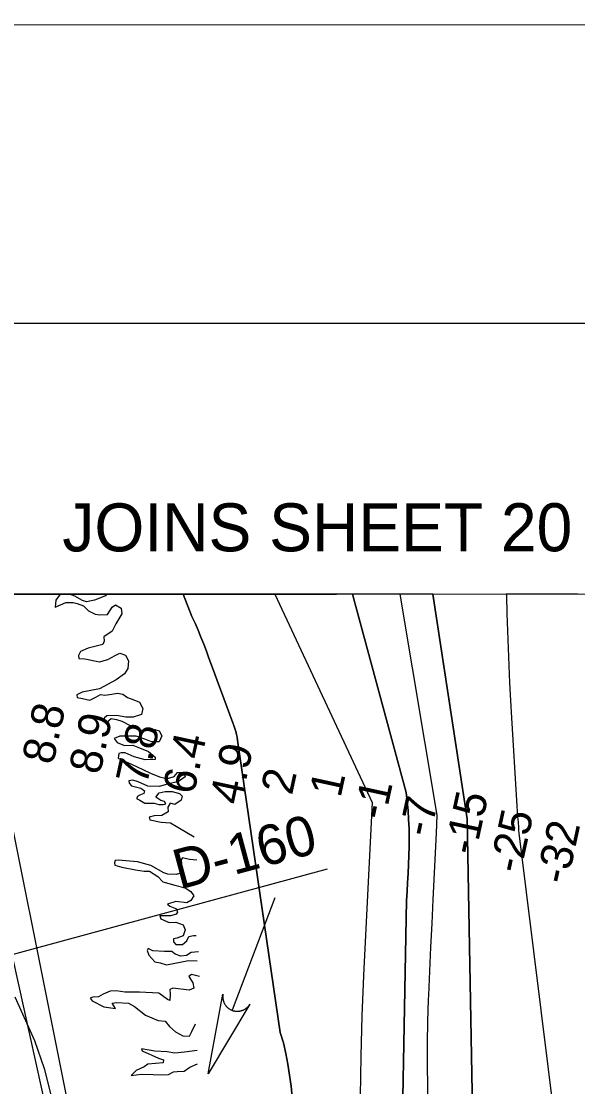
# Model space of a CAD drawing. Extents: x 3271442 to 3309282, y 752266 to 777610.
# Drawn here: x 3292907 to 3294067, y 774806 to 777026 of the extents above; entities that cross this region are included whole.
import ezdxf

# ---------------------------------------------------------------- set-up
doc = ezdxf.new("R2010")
doc.units = 0
for name, color, linetype in [('G-ANNO-NPLT', 7, 'Continuous'), ('V-ANNO-SYMB', 7, 'Continuous'), ('V-ANNO-TEXT', 7, 'Continuous'), ('V-GRID-FRAM', 7, 'Continuous'), ('V-RIVR-EDGE', 7, 'Continuous'), ('V-RIVR-RANG', 7, 'Continuous'), ('V-RIVR-RANG-IDEN', 7, 'Continuous'), ('V-SITE-VEGE', 7, 'Continuous'), ('V-STRM-FLOW', 7, 'Continuous'), ('V-TOPO-DPTH', 7, 'Continuous'), ('V-TOPO-MINR', 7, 'Continuous'), ('V-TOPO-WATR', 7, 'Continuous')]:
    doc.layers.add(name, color=color, linetype=linetype)

msp = doc.modelspace()

# ---------------------------------------------------------------- linework, layer by layer
at = {"layer": 'G-ANNO-NPLT'}
msp.add_lwpolyline([(3272032.3, 752848.9), (3308704.3, 752867.6), (3308692, 777026.3), (3272020, 777007.6)], close=True, dxfattribs=at)
at = {"layer": 'V-ANNO-SYMB'}
msp.add_lwpolyline([(3274782.3, 753474.8), (3307865.5, 753484.4), (3307858.8, 776401), (3274775.6, 776391.3), (3274782.3, 753474.8)], dxfattribs=at)
at = {"layer": 'V-GRID-FRAM'}
msp.add_lwpolyline([(3275591.3, 775827.4), (3307043.5, 775836.6), (3307056.7, 757650.8), (3275588.7, 757641.7), (3275591.3, 775827.4)], dxfattribs=at)
at = {"layer": 'V-RIVR-EDGE'}
for points in [[(3292988.7, 775832.5), (3292979.6, 775820), (3292977.8, 775805.3), (3293000, 775815.2), (3293015.2, 775815.2), (3293023.5, 775813.4), (3293036.9, 775808.6), (3293047.3, 775797.7), (3293061.2, 775790.7), (3293070.8, 775789.4), (3293086.9, 775790.2), (3293096.5, 775805.8), (3293103.9, 775810.2), (3293115.2, 775803.2), (3293116.9, 775791.9), (3293104.2, 775770.6), (3293096.8, 775755.8), (3293079.4, 775744.1), (3293080.2, 775735), (3293077.2, 775728.1), (3293046.7, 775720.3), (3293031, 775713.4), (3293026.7, 775704.7), (3293027.1, 775698.6), (3293040.1, 775698.2), (3293070.1, 775691.6), (3293087.5, 775696.7), (3293103.2, 775705), (3293112.8, 775709.7), (3293124.5, 775705.3), (3293131, 775694), (3293129.2, 775677.9), (3293122.6, 775666.7), (3293105.2, 775654.5), (3293070.4, 775635.5), (3293034.3, 775628.2), (3293023.4, 775622.6), (3293023.9, 775617.4), (3293035.2, 775615.6), (3293050.4, 775612.1), (3293063, 775618.1), (3293072.1, 775623.3), (3293081.7, 775622.4), (3293096, 775624.6), (3293107.3, 775626.3), (3293119.1, 775624.5), (3293128.6, 775617.1), (3293141.6, 775612.7), (3293153.4, 775607.9), (3293160.7, 775594.4), (3293157.6, 775582.3), (3293140.2, 775576.6), (3293125, 775576.7), (3293105.5, 775580.2), (3293085.5, 775579), (3293080.3, 775574.6), (3293080.2, 775569), (3293085.5, 775565.9), (3293095, 775573.7), (3293105.5, 775571.5), (3293117.2, 775568), (3293135.9, 775558), (3293151, 775549.7), (3293165, 775549.6), (3293185.4, 775550.4), (3293194.5, 775547.8), (3293200.1, 775537.4), (3293194.5, 775525.2), (3293178.4, 775525.3), (3293164.9, 775530.5), (3293146.7, 775536.6), (3293131, 775536.7), (3293112.8, 775536.7), (3293101, 775532), (3293107.1, 775523.7), (3293122.3, 775517.6), (3293139.7, 775518), (3293150.1, 775514), (3293172.2, 775504.8), (3293186.6, 775493.1), (3293186.1, 775488.3), (3293165.7, 775487.5), (3293142.7, 775494), (3293123.5, 775502.4), (3293115.3, 775502.4), (3293110.5, 775500.6), (3293109.2, 775490.7), (3293147.4, 775473.6), (3293176.5, 775459.6), (3293195.1, 775452.2), (3293207.3, 775449.6), (3293215.1, 775449.5), (3293225.6, 775453), (3293233, 775460.8), (3293246, 775461.2), (3293248.6, 775452.1)], [(3293060, 775820.3), (3293043, 775816.4), (3293034.8, 775819.5), (3293019.2, 775828.2), (3293007.9, 775832.5)], [(3293084.9, 775832.5), (3293083.1, 775829.3), (3293060, 775820.3)], [(3293248.6, 775452.1), (3293235.1, 775442.1), (3293212.1, 775436.9), (3293194.7, 775432.2), (3293170.8, 775432.3), (3293151.2, 775441.4), (3293139.5, 775444.9), (3293131.7, 775443.7), (3293132.5, 775438.9), (3293136.9, 775433.6), (3293156.4, 775428.8), (3293163.8, 775423.1), (3293162.9, 775417.5), (3293155.5, 775414.9), (3293150.3, 775411.9), (3293147.2, 775406.7), (3293154.2, 775403.6), (3293165, 775397.5), (3293184.1, 775397.4), (3293193.7, 775394.4), (3293202.8, 775394.4), (3293208.9, 775396.1), (3293205.9, 775400.9), (3293198.1, 775402.6), (3293187.7, 775409.6), (3293194.6, 775418.7), (3293207.2, 775421.7), (3293222, 775421.3), (3293237.2, 775417.3), (3293242.4, 775412.1), (3293240.2, 775403.4), (3293227.6, 775394.3), (3293217.6, 775396.9), (3293212.8, 775388.7), (3293213.2, 775379.1), (3293200.2, 775371.3), (3293184.5, 775370.5), (3293173.6, 775367.9), (3293174.9, 775362.7), (3293198.8, 775357.9), (3293218.4, 775356.1), (3293267.9, 775326.8)], [(3293273.4, 775278.6), (3293258.2, 775279.9), (3293243.4, 775283), (3293240.8, 775279.9), (3293241.2, 775270.4), (3293241.2, 775256.5), (3293237.2, 775250.4), (3293230.3, 775248.7), (3293212.5, 775249.2), (3293204.6, 775251.8), (3293177.3, 775267.5), (3293149.5, 775275), (3293109.1, 775278.5), (3293103, 775278.1), (3293101.7, 775272.9), (3293102.5, 775268.1), (3293116.9, 775263.7), (3293145.5, 775258), (3293163.4, 775255.8), (3293174.2, 775255.3), (3293191.6, 775244.4), (3293202.4, 775233.1), (3293227.2, 775226.1), (3293248.9, 775220.8), (3293260.6, 775213), (3293266.7, 775204.2), (3293261, 775194.3), (3293252.3, 775189.5), (3293229.3, 775192.6), (3293211.9, 775186.6), (3293217.1, 775182.6), (3293230.5, 775176.9), (3293233.1, 775170.4), (3293230.1, 775165.6), (3293219.2, 775162.2), (3293196.2, 775162.3), (3293197.9, 775156.2), (3293215.3, 775148.3), (3293229.6, 775149.1), (3293244.8, 775143.9), (3293249.1, 775133.4), (3293244.7, 775120.8), (3293231.7, 775115.7), (3293224.7, 775114.8), (3293224.7, 775108.3), (3293229.5, 775102.6), (3293243.4, 775102.6), (3293252.1, 775110.4), (3293256.5, 775119.5), (3293266, 775121.2), (3293272.1, 775121.2)], [(3293276.4, 775087.3), (3293261.2, 775086), (3293251.6, 775080), (3293239.9, 775078.3), (3293228.1, 775082.6), (3293220.8, 775087.9), (3293205.5, 775088.3), (3293181.2, 775089.3), (3293172.1, 775094.1), (3293169.9, 775090.2), (3293172.9, 775080.2), (3293185.9, 775066.7), (3293196.8, 775064.5), (3293209.8, 775060.5), (3293255.9, 775069.1), (3293274.2, 775068.6)], [(3293278.9, 775036.4), (3293262.4, 775039.9), (3293256.3, 775036), (3293264.9, 775023), (3293266.6, 775011.7), (3293257.5, 775007.4), (3293223.2, 775011.8), (3293216.7, 775009.2), (3293217.9, 774999.6), (3293216.6, 774986.2), (3293211.8, 774987.9), (3293194, 775001), (3293153.6, 775003.3), (3293123.2, 775003.3), (3293104.9, 775006.4), (3293092.8, 775005.6), (3293078, 774999.5), (3293068, 774993.9), (3293056.2, 774993.1), (3293050.6, 774990.9), (3293055.3, 774985.3), (3293079.2, 774973), (3293098.8, 774970.4), (3293104, 774969.5), (3293097, 774980.8), (3293106.2, 774982.1), (3293130.9, 774980.3), (3293143.1, 774973.3), (3293166.5, 774955.4), (3293192.6, 774944.5), (3293207.4, 774942.7), (3293216, 774931.8), (3293229, 774920.5), (3293244.2, 774912.6), (3293258.1, 774911.7), (3293262.9, 774921.3), (3293270.4, 774937.3)], [(3293274.2, 774881.7), (3293247.6, 774878.7), (3293227.6, 774876.6), (3293211.1, 774878.8), (3293185.9, 774880.6), (3293158.1, 774885.5), (3293159.4, 774881.5), (3293193.3, 774866.2), (3293203.7, 774862.7), (3293203.2, 774856.2), (3293171.1, 774853.3), (3293163.7, 774848.1), (3293147.1, 774840.3), (3293136.2, 774829.9), (3293157.1, 774832.4), (3293182.3, 774831.9), (3293200.1, 774831), (3293214, 774831.9), (3293224.9, 774837.5), (3293232.3, 774837.9), (3293246.7, 774838.7), (3293258.4, 774847.4), (3293274.5, 774854.3)]]:
    msp.add_lwpolyline(points, dxfattribs=at)
at = {"layer": 'V-RIVR-RANG'}
msp.add_line((3292580.1, 774998.5), (3293545.3, 775260.2), dxfattribs=at)
at = {"layer": 'V-SITE-VEGE'}
for p, q in [((3292893.8, 774993.5), (3292934.8, 774902.4)), ((3292934.8, 774902.4), (3292955.2, 774844.4)), ((3292955.2, 774844.4), (3292971.5, 774778.2))]:
    msp.add_line(p, q, dxfattribs=at)
at = {"layer": 'V-STRM-FLOW'}
msp.add_line((3293435.6, 775199.7), (3293346.7, 774965.6), dxfattribs=at)
msp.add_lwpolyline([(3293383.7, 774978.3), (3293296.5, 774833.2), (3293327.6, 774999.6), (3293327.2, 774996.6), (3293327.1, 774993.6), (3293327.1, 774992.5), (3293327.2, 774991.4), (3293327.3, 774990.2), (3293327.5, 774989), (3293327.7, 774987.9), (3293328, 774986.5), (3293328.4, 774985), (3293328.7, 774984.2), (3293329.1, 774983.1), (3293329.7, 774981.8), (3293330.1, 774980.7), (3293330.7, 774979.6), (3293331.1, 774978.9), (3293331.6, 774978.2), (3293332.1, 774977.2), (3293332.7, 774976.4), (3293333.3, 774975.6), (3293333.8, 774975), (3293334.6, 774974), (3293335.4, 774973.2), (3293336, 774972.5), (3293336.8, 774971.7), (3293337.5, 774971.1), (3293338.2, 774970.5), (3293338.7, 774970.1), (3293339.5, 774969.5), (3293340.4, 774968.9), (3293341.2, 774968.4), (3293342, 774967.9), (3293342.8, 774967.4), (3293343.7, 774966.9), (3293344.4, 774966.6), (3293345.5, 774966.1), (3293346.7, 774965.6), (3293347.1, 774965.4), (3293347.7, 774965.2), (3293348.4, 774965), (3293349.1, 774964.8), (3293349.8, 774964.6), (3293350.4, 774964.4), (3293351.2, 774964.3), (3293351.7, 774964.2), (3293352.5, 774964), (3293353.3, 774963.9), (3293353.8, 774963.8), (3293355.1, 774963.7), (3293355.9, 774963.6), (3293356.3, 774963.6), (3293357.2, 774963.6), (3293357.9, 774963.6), (3293358.7, 774963.6), (3293359.5, 774963.7), (3293360.4, 774963.7), (3293361, 774963.8), (3293361.6, 774963.9), (3293362.4, 774964), (3293363, 774964.1), (3293363.8, 774964.2), (3293364.6, 774964.4), (3293365.4, 774964.6), (3293366.4, 774964.9), (3293367.1, 774965.1), (3293367.9, 774965.4), (3293368.6, 774965.7), (3293369.2, 774965.9), (3293369.9, 774966.2), (3293370.8, 774966.6), (3293370.8, 774966.6), (3293371.4, 774966.9), (3293371.8, 774967.1), (3293372.4, 774967.5), (3293373.2, 774967.9), (3293373.7, 774968.2), (3293374.3, 774968.6), (3293374.9, 774969), (3293375.5, 774969.5), (3293376, 774969.8), (3293376.5, 774970.2), (3293377.3, 774970.8), (3293377.7, 774971.2), (3293378.1, 774971.5), (3293378.4, 774971.8), (3293378.7, 774972.1), (3293379.2, 774972.6), (3293379.6, 774973.1), (3293380.1, 774973.5), (3293380.5, 774974), (3293381.1, 774974.6), (3293381.4, 774975), (3293381.9, 774975.7), (3293382.4, 774976.4), (3293382.8, 774977), (3293383.1, 774977.4), (3293383.3, 774977.8), (3293383.5, 774978.1)], close=True, dxfattribs=at)
at = {"layer": 'V-TOPO-DPTH'}
for points in [[(3293244.6, 775832.6), (3292714.6, 775832.4), (3292781.2, 775610.1), (3292780.7, 775599.9), (3292780.2, 775589.7), (3292779.6, 775579.5), (3292779, 775569.2), (3292961.5, 774748.2), (3292958.4, 774733.8), (3293004.7, 774044.4), (3292996.1, 774012.1), (3292970.1, 773495.6), (3292968.3, 773470), (3292971.1, 773206.1), (3292970.2, 773169.5), (3292965.9, 773133.2), (3292959.3, 773097), (3292886.4, 772783)], [(3293696.9, 774485.8), (3293709.8, 775194.6), (3293711.1, 775213.2), (3293712.3, 775231.9), (3293713.4, 775250.6), (3293714.4, 775269.3), (3293715.1, 775288), (3293715.6, 775306.7), (3293715.6, 775325.4), (3293715.3, 775344.1), (3293715.3, 775344.3), (3293714.4, 775363.1), (3293713.2, 775381.9), (3293711.4, 775400.6), (3293709.2, 775419.3), (3293597.4, 775832.7), (3293244.6, 775832.6)], [(3293244.6, 775832.6), (3293263, 775786), (3293269.7, 775772), (3293275.9, 775757.7), (3293281.8, 775743.3), (3293287.5, 775728.7), (3293293, 775714.1), (3293298.5, 775699.6), (3293304, 775684.9), (3293348.5, 775564.9), (3293350.6, 775558.9), (3293352.5, 775552.9), (3293354.2, 775546.8), (3293355.7, 775540.6), (3293357, 775534.4), (3293358.1, 775528.2), (3293447, 774919.5), (3293453.6, 774897.7), (3293458.8, 774875.5), (3293463, 774853.1), (3293466.3, 774830.5), (3293469.4, 774807.8), (3293472.1, 774785)], [(3293472.1, 774785), (3293469.4, 774807.8), (3293466.3, 774830.5), (3293463, 774853.1), (3293458.8, 774875.5), (3293453.6, 774897.7), (3293447, 774919.5), (3293358.1, 775528.2), (3293357, 775534.4), (3293355.7, 775540.6), (3293354.2, 775546.8), (3293352.5, 775552.9), (3293350.6, 775558.9), (3293348.5, 775564.9), (3293304, 775684.9), (3293298.5, 775699.6), (3293293, 775714.1), (3293287.5, 775728.7), (3293281.8, 775743.3), (3293275.9, 775757.7), (3293269.7, 775772), (3293263, 775786), (3293244.6, 775832.6)], [(3293764.8, 775832.7), (3293597.4, 775832.7), (3293709.2, 775419.3), (3293711.4, 775400.6), (3293713.2, 775381.9), (3293714.4, 775363.1), (3293715.3, 775344.3), (3293715.3, 775344.1), (3293715.6, 775325.4), (3293715.6, 775306.7), (3293715.1, 775288), (3293714.4, 775269.3), (3293713.4, 775250.6), (3293712.3, 775231.9), (3293711.1, 775213.2), (3293709.8, 775194.6), (3293696.9, 774485.8)], [(3293831, 774091.7), (3293833.2, 774128), (3293836.8, 774171.6), (3293851.1, 774313.7), (3293852.1, 774323.8), (3293853.1, 774333.8), (3293854, 774343.8), (3293854.9, 774353.8), (3293855.5, 774363.9), (3293855.9, 774373.9), (3293855.7, 774383.9), (3293855.3, 774394), (3293854.8, 774401.4), (3293853.6, 774415.1), (3293836.2, 775364.8), (3293764.8, 775832.7)], [(3293831, 774091.7), (3293833.2, 774128), (3293836.8, 774171.6), (3293851.1, 774313.7), (3293852.1, 774323.8), (3293853.1, 774333.8), (3293854, 774343.8), (3293854.9, 774353.8), (3293855.5, 774363.9), (3293855.9, 774373.9), (3293855.7, 774383.9), (3293855.3, 774394), (3293854.8, 774401.4), (3293853.6, 774415.1), (3293836.2, 775364.8), (3293764.8, 775832.7)], [(3293918, 775832.8), (3293918.1, 775828.9), (3293919.4, 775792.6), (3293920.6, 775756.4), (3293921.8, 775720.1), (3293923.1, 775683.8), (3293924.6, 775647.6), (3293926.5, 775611.4), (3293928.6, 775575.2), (3293939.4, 775402.6), (3293940.1, 775391.3), (3293940.8, 775380), (3293941.6, 775368.7), (3293942.4, 775357.4), (3293943.1, 775346.4), (3293943.5, 775340.6), (3293943.8, 775334.7), (3294066.6, 774351), (3294005.9, 774059.3), (3294001.4, 774038.3)], [(3294066.9, 775832.8), (3293918, 775832.8), (3293918.1, 775828.9), (3293919.4, 775792.6), (3293920.6, 775756.4), (3293921.8, 775720.1), (3293923.1, 775683.8), (3293924.6, 775647.6), (3293926.5, 775611.4), (3293928.6, 775575.2), (3293939.4, 775402.6), (3293940.1, 775391.3), (3293940.8, 775380), (3293941.6, 775368.7), (3293942.4, 775357.4), (3293943.1, 775346.4), (3293943.5, 775340.6), (3293943.8, 775334.7), (3294066.6, 774351), (3294005.9, 774059.3), (3294001.4, 774038.3)]]:
    msp.add_lwpolyline(points, dxfattribs=at)
at = {"layer": 'V-TOPO-MINR'}
for points in [[(3292714.6, 775832.4), (3292781.2, 775610.1), (3292780.7, 775599.9), (3292780.2, 775589.7), (3292779.6, 775579.5), (3292779, 775569.2), (3292961.5, 774748.2), (3292958.4, 774733.8), (3293004.7, 774044.4), (3292996.1, 774012.1), (3292970.1, 773495.6), (3292968.3, 773470), (3292971.1, 773206.1), (3292970.2, 773169.5), (3292965.9, 773133.2), (3292959.3, 773097), (3292886.4, 772783)], [(3293436, 775832.6), (3293638.7, 775398.3), (3293624.4, 775122), (3293620.5, 775038.1), (3293617.2, 774954.3), (3293614.9, 774870.4), (3293613.2, 774786.4)], [(3293597.4, 775832.7), (3293709.2, 775419.3), (3293711.4, 775400.6), (3293713.2, 775381.9), (3293714.4, 775363.1), (3293715.3, 775344.3), (3293715.3, 775344.1), (3293715.6, 775325.4), (3293715.6, 775306.7), (3293715.1, 775288), (3293714.4, 775269.3), (3293713.4, 775250.6), (3293712.3, 775231.9), (3293711.1, 775213.2), (3293709.8, 775194.6), (3293696.9, 774485.8)], [(3293696.5, 775832.7), (3293773.3, 775372.5), (3293772.7, 775353.7), (3293772, 775334.9), (3293764.9, 775196.7), (3293762.5, 775146.8), (3293760.1, 775096.9), (3293757.9, 775046.9), (3293755.7, 774997), (3293755.3, 774987.2), (3293753.9, 774942.2), (3293753, 774897.1), (3293753, 774852.1), (3293753.5, 774807), (3293754.3, 774761.9)], [(3293764.8, 775832.7), (3293836.2, 775364.8), (3293853.6, 774415.1), (3293854.8, 774401.4), (3293855.3, 774394), (3293855.7, 774383.9), (3293855.9, 774373.9), (3293855.5, 774363.9), (3293854.9, 774353.8), (3293854, 774343.8), (3293853.1, 774333.8), (3293852.1, 774323.8), (3293851.1, 774313.7), (3293836.8, 774171.6), (3293833.2, 774128), (3293831, 774091.7)], [(3293918, 775832.8), (3293918.1, 775828.9), (3293919.4, 775792.6), (3293920.6, 775756.4), (3293921.8, 775720.1), (3293923.1, 775683.8), (3293924.6, 775647.6), (3293926.5, 775611.4), (3293928.6, 775575.2), (3293939.4, 775402.6), (3293940.1, 775391.3), (3293940.8, 775380), (3293941.6, 775368.7), (3293942.4, 775357.4), (3293943.1, 775346.4), (3293943.5, 775340.6), (3293943.8, 775334.7), (3294066.6, 774351), (3294005.9, 774059.3), (3294001.4, 774038.3)], [(3292844.1, 775568.4), (3293002.4, 774780.6)]]:
    msp.add_lwpolyline(points, dxfattribs=at)
at = {"layer": 'V-TOPO-WATR'}
msp.add_lwpolyline([(3293244.6, 775832.6), (3293263, 775786), (3293269.7, 775772), (3293275.9, 775757.7), (3293281.8, 775743.3), (3293287.5, 775728.7), (3293293, 775714.1), (3293298.5, 775699.6), (3293304, 775684.9), (3293348.5, 775564.9), (3293350.6, 775558.9), (3293352.5, 775552.9), (3293354.2, 775546.8), (3293355.7, 775540.6), (3293357, 775534.4), (3293358.1, 775528.2), (3293447, 774919.5), (3293453.6, 774897.7), (3293458.8, 774875.5), (3293463, 774853.1), (3293466.3, 774830.5), (3293469.4, 774807.8), (3293472.1, 774785)], dxfattribs=at)

# ---------------------------------------------------------------- texts
at = {"layer": 'V-ANNO-TEXT'}
msp.add_text('JOINS SHEET 20', height=100, rotation=0.0167, dxfattribs=at).set_placement((3292992.9, 775921.8))
at = {"layer": 'V-RIVR-RANG'}
for s, p in [('8.8', (3292973.5, 775475.3)), ('8.9', (3293071.3, 775454.7)), ('7.8', (3293169, 775433)), ('6.4', (3293266.9, 775412.9)), ('4.9', (3293364.6, 775391.5)), ('2', (3293471.4, 775412.1)), ('1', (3293572.6, 775406.9)), ('-1', (3293664.7, 775359.8)), ('-15', (3293853.5, 775286.8)), ('-7', (3293759.4, 775324.7)), ('-25', (3293947.6, 775248.9)), ('-32', (3294045, 775225.9))]:
    msp.add_text(s, height=67, rotation=77.7814, dxfattribs=at).set_placement(p)
at = {"layer": 'V-RIVR-RANG-IDEN'}
msp.add_text('D-160', height=83, rotation=15.0263, dxfattribs=at).set_placement((3293237, 775216.9))

doc.saveas('drawing.dxf')
